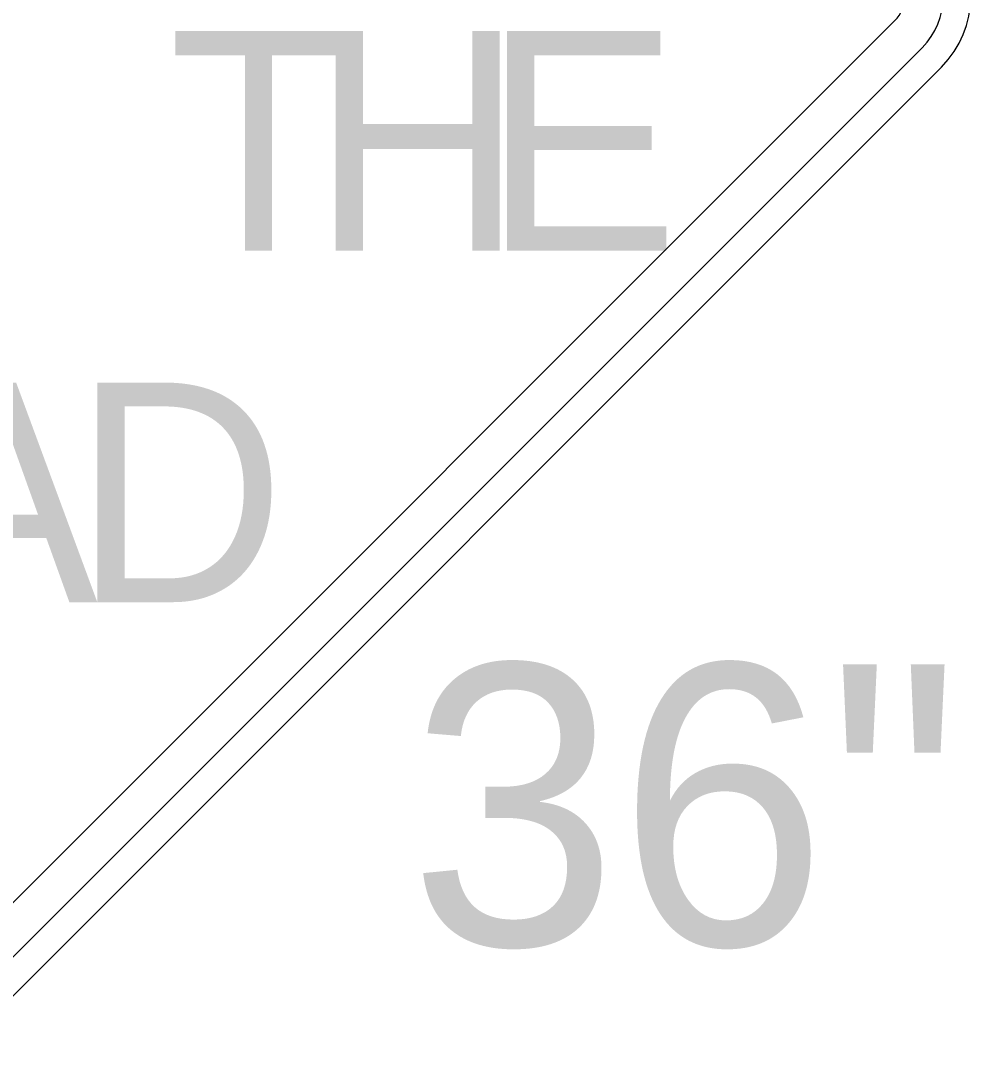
# Model space of a CAD drawing. Extents: x 99976 to 100136, y 99905 to 100011.
# Drawn here: x 100014.1295 to 100014.3728, y 99975.111 to 99975.3735 of the extents above; entities that cross this region are included whole.
import ezdxf

# ---------------------------------------------------------------- set-up
doc = ezdxf.new("R2010")
doc.units = 0
doc.layers.add('TR_SN_ConstructionSigns', color=7, linetype='Continuous')

msp = doc.modelspace()

# ---------------------------------------------------------------- linework, layer by layer
at = {"layer": 'TR_SN_ConstructionSigns'}
for p, q in [((100014.35348, 99975.37352), (100014.10289, 99975.12294)), ((100014.10986, 99975.11598), (100014.36044, 99975.36656)), ((100014.11483, 99975.11101), (100014.36541, 99975.36159))]:
    msp.add_line(p, q, dxfattribs=at)
for radius in [0.02531, 0.01828, 0.00844]:
    msp.add_arc((100014.34751, 99975.37949), radius, 315, 45, dxfattribs=at)

# ---------------------------------------------------------------- texts
for s, p in [('T', (100014.16752, 99975.31455)), ('H', (100014.20409, 99975.31455)), ('E', (100014.24796, 99975.31455)), ('A', (100014.09918, 99975.22455)), ('D', (100014.14305, 99975.22455))]:
    msp.add_text(s, height=0.05625, dxfattribs=at).set_placement(p)
msp.add_text('36"', height=0.072, rotation=360, dxfattribs=at).set_placement((100014.229, 99975.13666))

doc.saveas('drawing.dxf')
